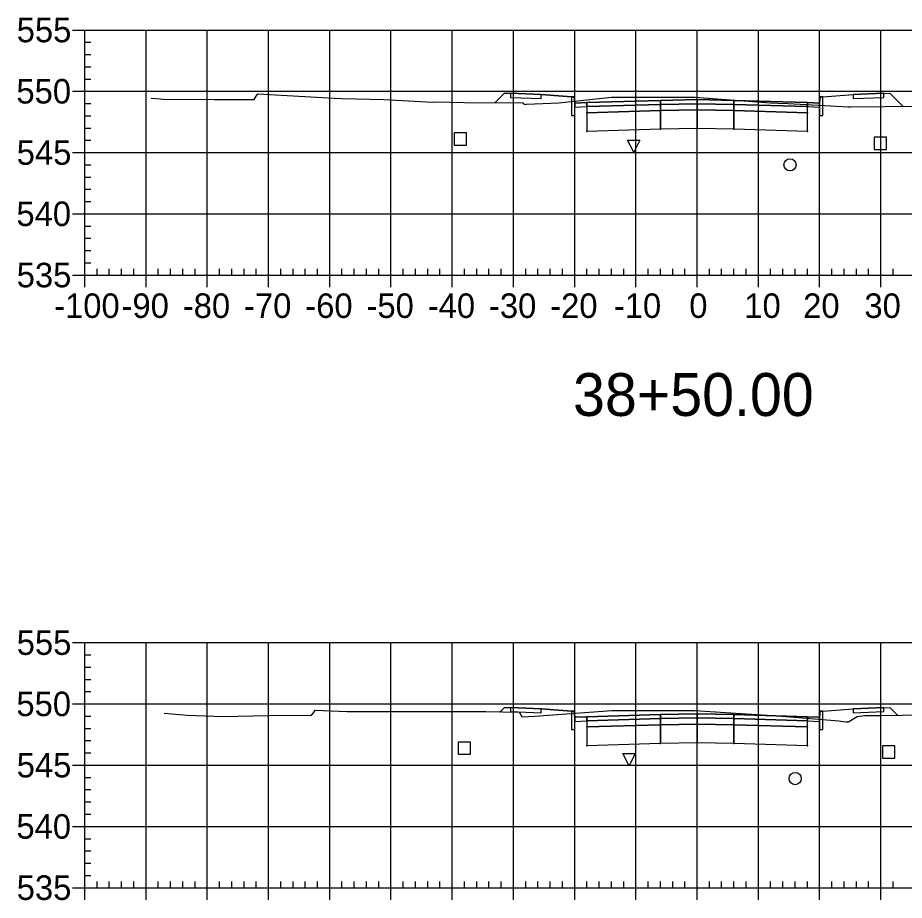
# Model space of a CAD drawing. Extents: x 704834 to 709892, y 372981 to 377533.
# Drawn here: x 709394 to 709538.7, y 376668.8 to 376812.8 of the extents above; entities that cross this region are included whole.
import ezdxf

# ---------------------------------------------------------------- set-up
doc = ezdxf.new("R2010")
doc.units = 0
for name, color, linetype in [('1', 7, 'Continuous'), ('10', 7, 'Continuous'), ('13', 7, 'Continuous'), ('14', 7, 'Continuous'), ('4', 7, 'Continuous'), ('57', 7, 'Continuous'), ('Default_Xsect', 7, 'Continuous'), ('Existing', 7, 'Continuous')]:
    doc.layers.add(name, color=color, linetype=linetype)

msp = doc.modelspace()

# ---------------------------------------------------------------- linework, layer by layer
for points in [[(709473.41, 376800.45), (709471.94, 376798.98)], [(709474.41, 376800.49), (709473.41, 376800.45)], [(709484.41, 376799.89), (709479.41, 376800.29)], [(709525.41, 376799.89), (709530.41, 376800.29)], [(709535.41, 376800.49), (709536.41, 376800.45)], [(709536.41, 376800.45), (709538.5, 376798.37)], [(709473.41, 376700.2), (709472.75, 376699.53)], [(709474.41, 376700.24), (709473.41, 376700.2)], [(709484.41, 376699.64), (709479.41, 376700.04)], [(709525.41, 376699.64), (709530.41, 376700.04)], [(709535.41, 376700.24), (709536.41, 376700.2)], [(709536.41, 376700.2), (709537.63, 376698.98)]]:
    msp.add_lwpolyline(points)
for points in [[(709479.41, 376800.29), (709474.41, 376800.49), (709474.41, 376799.83), (709479.41, 376799.63)], [(709484.91, 376798.89), (709484.83, 376799.89), (709484.41, 376799.89), (709484.41, 376796.89), (709484.91, 376796.89)], [(709504.91, 376799.45), (709498.91, 376799.33), (709498.91, 376798.67), (709504.91, 376798.79)], [(709504.91, 376798.79), (709510.91, 376798.67), (709510.91, 376799.33), (709504.91, 376799.45)], [(709524.91, 376796.89), (709525.41, 376796.89), (709525.41, 376799.89), (709525, 376799.89), (709524.91, 376798.89)], [(709530.41, 376799.63), (709535.41, 376799.83), (709535.41, 376800.49), (709530.41, 376800.29)], [(709486.91, 376798.97), (709484.91, 376798.89), (709484.91, 376798.23), (709486.91, 376798.31)], [(709498.91, 376799.33), (709486.91, 376798.97), (709486.91, 376798.31), (709498.91, 376798.67)], [(709498.91, 376798.67), (709486.91, 376798.31), (709486.91, 376797.31), (709498.91, 376797.67)], [(709498.86, 376798.62), (709498.96, 376798.62), (709498.96, 376798.72), (709498.86, 376798.72)], [(709504.91, 376798.79), (709498.91, 376798.67), (709498.91, 376797.67), (709504.91, 376797.79)], [(709504.86, 376798.74), (709504.96, 376798.74), (709504.96, 376798.84), (709504.86, 376798.84)], [(709504.91, 376797.79), (709510.91, 376797.67), (709510.91, 376798.67), (709504.91, 376798.79)], [(709510.86, 376798.62), (709510.96, 376798.62), (709510.96, 376798.72), (709510.86, 376798.72)], [(709510.91, 376798.67), (709522.91, 376798.31), (709522.91, 376798.97), (709510.91, 376799.33)], [(709510.91, 376797.67), (709522.91, 376797.31), (709522.91, 376798.31), (709510.91, 376798.67)], [(709522.91, 376798.31), (709524.91, 376798.23), (709524.91, 376798.89), (709522.91, 376798.97)], [(709486.86, 376797.26), (709486.96, 376797.26), (709486.96, 376797.36), (709486.86, 376797.36)], [(709498.91, 376797.67), (709486.91, 376797.31), (709486.91, 376794.31), (709498.91, 376794.67)], [(709498.86, 376797.62), (709498.96, 376797.62), (709498.96, 376797.72), (709498.86, 376797.72)], [(709504.91, 376797.79), (709498.91, 376797.67), (709498.91, 376794.67), (709504.91, 376794.79)], [(709504.86, 376797.74), (709504.96, 376797.74), (709504.96, 376797.84), (709504.86, 376797.84)], [(709504.91, 376794.79), (709510.91, 376794.67), (709510.91, 376797.67), (709504.91, 376797.79)], [(709510.86, 376797.62), (709510.96, 376797.62), (709510.96, 376797.72), (709510.86, 376797.72)], [(709510.91, 376794.67), (709522.91, 376794.31), (709522.91, 376797.31), (709510.91, 376797.67)], [(709522.86, 376797.26), (709522.96, 376797.26), (709522.96, 376797.36), (709522.86, 376797.36)], [(709486.86, 376794.26), (709486.96, 376794.26), (709486.96, 376794.36), (709486.86, 376794.36)], [(709498.86, 376794.62), (709498.96, 376794.62), (709498.96, 376794.72), (709498.86, 376794.72)], [(709504.86, 376794.74), (709504.96, 376794.74), (709504.96, 376794.84), (709504.86, 376794.84)], [(709510.86, 376794.62), (709510.96, 376794.62), (709510.96, 376794.72), (709510.86, 376794.72)], [(709522.86, 376794.26), (709522.96, 376794.26), (709522.96, 376794.36), (709522.86, 376794.36)], [(709479.41, 376700.04), (709474.41, 376700.24), (709474.41, 376699.57), (709479.41, 376699.37)], [(709484.91, 376698.64), (709484.83, 376699.64), (709484.41, 376699.64), (709484.41, 376696.64), (709484.91, 376696.64)], [(709524.91, 376696.64), (709525.41, 376696.64), (709525.41, 376699.64), (709525, 376699.64), (709524.91, 376698.64)], [(709530.41, 376699.37), (709535.41, 376699.57), (709535.41, 376700.24), (709530.41, 376700.04)], [(709486.91, 376698.72), (709484.91, 376698.64), (709484.91, 376697.97), (709486.91, 376698.05)], [(709498.91, 376699.08), (709486.91, 376698.72), (709486.91, 376698.05), (709498.91, 376698.41)], [(709498.91, 376698.41), (709486.91, 376698.05), (709486.91, 376697.05), (709498.91, 376697.41)], [(709498.86, 376698.36), (709498.96, 376698.36), (709498.96, 376698.46), (709498.86, 376698.46)], [(709504.91, 376699.2), (709498.91, 376699.08), (709498.91, 376698.41), (709504.91, 376698.53)], [(709504.91, 376698.53), (709498.91, 376698.41), (709498.91, 376697.41), (709504.91, 376697.53)], [(709504.86, 376698.48), (709504.96, 376698.48), (709504.96, 376698.58), (709504.86, 376698.58)], [(709504.91, 376698.53), (709510.91, 376698.41), (709510.91, 376699.08), (709504.91, 376699.2)], [(709504.91, 376697.53), (709510.91, 376697.41), (709510.91, 376698.41), (709504.91, 376698.53)], [(709510.86, 376698.36), (709510.96, 376698.36), (709510.96, 376698.46), (709510.86, 376698.46)], [(709510.91, 376698.41), (709522.91, 376698.05), (709522.91, 376698.72), (709510.91, 376699.08)], [(709510.91, 376697.41), (709522.91, 376697.05), (709522.91, 376698.05), (709510.91, 376698.41)], [(709522.91, 376698.05), (709524.91, 376697.97), (709524.91, 376698.64), (709522.91, 376698.72)], [(709486.86, 376697), (709486.96, 376697), (709486.96, 376697.1), (709486.86, 376697.1)], [(709498.91, 376697.41), (709486.91, 376697.05), (709486.91, 376694.05), (709498.91, 376694.41)], [(709498.86, 376697.36), (709498.96, 376697.36), (709498.96, 376697.46), (709498.86, 376697.46)], [(709504.91, 376697.53), (709498.91, 376697.41), (709498.91, 376694.41), (709504.91, 376694.53)], [(709504.86, 376697.48), (709504.96, 376697.48), (709504.96, 376697.58), (709504.86, 376697.58)], [(709504.91, 376694.53), (709510.91, 376694.41), (709510.91, 376697.41), (709504.91, 376697.53)], [(709510.86, 376697.36), (709510.96, 376697.36), (709510.96, 376697.46), (709510.86, 376697.46)], [(709510.91, 376694.41), (709522.91, 376694.05), (709522.91, 376697.05), (709510.91, 376697.41)], [(709522.86, 376697), (709522.96, 376697), (709522.96, 376697.1), (709522.86, 376697.1)], [(709486.86, 376694), (709486.96, 376694), (709486.96, 376694.1), (709486.86, 376694.1)], [(709498.86, 376694.36), (709498.96, 376694.36), (709498.96, 376694.46), (709498.86, 376694.46)], [(709504.86, 376694.48), (709504.96, 376694.48), (709504.96, 376694.58), (709504.86, 376694.58)], [(709510.86, 376694.36), (709510.96, 376694.36), (709510.96, 376694.46), (709510.86, 376694.46)], [(709522.86, 376694), (709522.96, 376694), (709522.96, 376694.1), (709522.86, 376694.1)]]:
    msp.add_lwpolyline(points, close=True)
at = {"layer": '1'}
for points in [[(709494.56, 376790.86), (709493.56, 376792.86), (709495.56, 376792.86)], [(709493.78, 376690.73), (709492.78, 376692.73), (709494.78, 376692.73)]]:
    msp.add_lwpolyline(points, close=True, dxfattribs=at)
at = {"layer": '10'}
for points in [[(709465.22, 376792.02), (709467.22, 376792.02), (709467.22, 376794.02), (709465.22, 376794.02)], [(709465.89, 376692.59), (709467.89, 376692.59), (709467.89, 376694.59), (709465.89, 376694.59)]]:
    msp.add_lwpolyline(points, close=True, dxfattribs=at)
at = {"layer": '13'}
for centre in [(709520.07, 376788.81), (709520.91, 376688.63)]:
    msp.add_circle(centre, 1, dxfattribs=at)
at = {"layer": '14'}
for points in [[(709504.91, 376799.45), (709504.91, 376799.5), (709504.91, 376799.45), (709504.86, 376799.45), (709504.91, 376799.45), (709504.91, 376799.4), (709504.91, 376799.45), (709504.96, 376799.45)], [(709471.94, 376798.98), (709471.94, 376799.03), (709471.94, 376798.98), (709471.89, 376798.98), (709471.94, 376798.98), (709471.94, 376798.93), (709471.94, 376798.98), (709471.99, 376798.98)], [(709486.91, 376798.97), (709486.91, 376799.02), (709486.91, 376798.97), (709486.86, 376798.97), (709486.91, 376798.97), (709486.91, 376798.92), (709486.91, 376798.97), (709486.96, 376798.97)], [(709522.91, 376798.97), (709522.91, 376799.02), (709522.91, 376798.97), (709522.86, 376798.97), (709522.91, 376798.97), (709522.91, 376798.92), (709522.91, 376798.97), (709522.96, 376798.97)], [(709538.5, 376798.37), (709538.5, 376798.42), (709538.5, 376798.37), (709538.45, 376798.37), (709538.5, 376798.37), (709538.5, 376798.32), (709538.5, 376798.37), (709538.55, 376798.37)], [(709472.75, 376699.53), (709472.75, 376699.58), (709472.75, 376699.53), (709472.7, 376699.53), (709472.75, 376699.53), (709472.75, 376699.48), (709472.75, 376699.53), (709472.8, 376699.53)], [(709486.91, 376698.72), (709486.91, 376698.77), (709486.91, 376698.72), (709486.86, 376698.72), (709486.91, 376698.72), (709486.91, 376698.67), (709486.91, 376698.72), (709486.96, 376698.72)], [(709504.91, 376699.2), (709504.91, 376699.25), (709504.91, 376699.2), (709504.86, 376699.2), (709504.91, 376699.2), (709504.91, 376699.15), (709504.91, 376699.2), (709504.96, 376699.2)], [(709522.91, 376698.72), (709522.91, 376698.77), (709522.91, 376698.72), (709522.86, 376698.72), (709522.91, 376698.72), (709522.91, 376698.67), (709522.91, 376698.72), (709522.96, 376698.72)], [(709537.63, 376698.98), (709537.63, 376699.03), (709537.63, 376698.98), (709537.58, 376698.98), (709537.63, 376698.98), (709537.63, 376698.93), (709537.63, 376698.98), (709537.68, 376698.98)]]:
    msp.add_lwpolyline(points, dxfattribs=at)
at = {"layer": '4'}
for points in [[(709533.82, 376791.33), (709535.82, 376791.33), (709535.82, 376793.33), (709533.82, 376793.33)], [(709535.2, 376691.96), (709537.2, 376691.96), (709537.2, 376693.96), (709535.2, 376693.96)]]:
    msp.add_lwpolyline(points, close=True, dxfattribs=at)
at = {"layer": '57'}
for p, q in [((709402.91, 376810.82), (709404.91, 376810.82)), ((709404.91, 376810.82), (709604.91, 376810.82)), ((709404.91, 376770.82), (709404.91, 376810.82)), ((709404.91, 376770.82), (709404.91, 376810.82)), ((709414.91, 376770.82), (709414.91, 376810.82)), ((709424.91, 376770.82), (709424.91, 376810.82)), ((709434.91, 376770.82), (709434.91, 376810.82)), ((709444.91, 376770.82), (709444.91, 376810.82)), ((709454.91, 376770.82), (709454.91, 376810.82)), ((709464.91, 376770.82), (709464.91, 376810.82)), ((709474.91, 376770.82), (709474.91, 376810.82)), ((709484.91, 376770.82), (709484.91, 376810.82)), ((709494.91, 376770.82), (709494.91, 376810.82)), ((709504.91, 376770.82), (709504.91, 376810.82)), ((709514.91, 376770.82), (709514.91, 376810.82)), ((709524.91, 376770.82), (709524.91, 376810.82)), ((709534.91, 376770.82), (709534.91, 376810.82)), ((709404.91, 376808.82), (709405.91, 376808.82)), ((709404.91, 376806.82), (709405.91, 376806.82)), ((709404.91, 376804.82), (709405.91, 376804.82)), ((709404.91, 376802.82), (709405.91, 376802.82)), ((709402.91, 376800.82), (709404.91, 376800.82)), ((709404.91, 376800.82), (709604.91, 376800.82)), ((709404.91, 376798.82), (709405.91, 376798.82)), ((709404.91, 376796.82), (709405.91, 376796.82)), ((709404.91, 376794.82), (709405.91, 376794.82)), ((709404.91, 376792.82), (709405.91, 376792.82)), ((709402.91, 376790.82), (709404.91, 376790.82)), ((709404.91, 376790.82), (709604.91, 376790.82)), ((709404.91, 376788.82), (709405.91, 376788.82)), ((709404.91, 376786.82), (709405.91, 376786.82)), ((709404.91, 376784.82), (709405.91, 376784.82)), ((709404.91, 376782.82), (709405.91, 376782.82)), ((709402.91, 376780.82), (709404.91, 376780.82)), ((709404.91, 376780.82), (709604.91, 376780.82)), ((709404.91, 376778.82), (709405.91, 376778.82)), ((709404.91, 376776.82), (709405.91, 376776.82)), ((709404.91, 376774.82), (709405.91, 376774.82)), ((709404.91, 376772.82), (709405.91, 376772.82)), ((709402.91, 376770.82), (709404.91, 376770.82)), ((709404.91, 376770.82), (709604.91, 376770.82)), ((709404.91, 376770.82), (709604.91, 376770.82)), ((709404.91, 376768.82), (709404.91, 376770.82)), ((709406.91, 376770.82), (709406.91, 376771.82)), ((709408.91, 376770.82), (709408.91, 376771.82)), ((709410.91, 376770.82), (709410.91, 376771.82)), ((709412.91, 376770.82), (709412.91, 376771.82)), ((709414.91, 376768.82), (709414.91, 376770.82)), ((709416.91, 376770.82), (709416.91, 376771.82)), ((709418.91, 376770.82), (709418.91, 376771.82)), ((709420.91, 376770.82), (709420.91, 376771.82)), ((709422.91, 376770.82), (709422.91, 376771.82)), ((709424.91, 376768.82), (709424.91, 376770.82)), ((709426.91, 376770.82), (709426.91, 376771.82)), ((709428.91, 376770.82), (709428.91, 376771.82)), ((709430.91, 376770.82), (709430.91, 376771.82)), ((709432.91, 376770.82), (709432.91, 376771.82)), ((709434.91, 376768.82), (709434.91, 376770.82)), ((709436.91, 376770.82), (709436.91, 376771.82)), ((709438.91, 376770.82), (709438.91, 376771.82)), ((709440.91, 376770.82), (709440.91, 376771.82)), ((709442.91, 376770.82), (709442.91, 376771.82)), ((709444.91, 376768.82), (709444.91, 376770.82)), ((709446.91, 376770.82), (709446.91, 376771.82)), ((709448.91, 376770.82), (709448.91, 376771.82)), ((709450.91, 376770.82), (709450.91, 376771.82)), ((709452.91, 376770.82), (709452.91, 376771.82)), ((709454.91, 376768.82), (709454.91, 376770.82)), ((709456.91, 376770.82), (709456.91, 376771.82)), ((709458.91, 376770.82), (709458.91, 376771.82)), ((709460.91, 376770.82), (709460.91, 376771.82)), ((709462.91, 376770.82), (709462.91, 376771.82)), ((709464.91, 376768.82), (709464.91, 376770.82)), ((709466.91, 376770.82), (709466.91, 376771.82)), ((709468.91, 376770.82), (709468.91, 376771.82)), ((709470.91, 376770.82), (709470.91, 376771.82)), ((709472.91, 376770.82), (709472.91, 376771.82)), ((709474.91, 376768.82), (709474.91, 376770.82)), ((709476.91, 376770.82), (709476.91, 376771.82)), ((709478.91, 376770.82), (709478.91, 376771.82)), ((709480.91, 376770.82), (709480.91, 376771.82)), ((709482.91, 376770.82), (709482.91, 376771.82)), ((709484.91, 376768.82), (709484.91, 376770.82)), ((709486.91, 376770.82), (709486.91, 376771.82)), ((709488.91, 376770.82), (709488.91, 376771.82)), ((709490.91, 376770.82), (709490.91, 376771.82)), ((709492.91, 376770.82), (709492.91, 376771.82)), ((709494.91, 376768.82), (709494.91, 376770.82)), ((709496.91, 376770.82), (709496.91, 376771.82)), ((709498.91, 376770.82), (709498.91, 376771.82)), ((709500.91, 376770.82), (709500.91, 376771.82)), ((709502.91, 376770.82), (709502.91, 376771.82)), ((709504.91, 376768.82), (709504.91, 376770.82)), ((709506.91, 376770.82), (709506.91, 376771.82)), ((709508.91, 376770.82), (709508.91, 376771.82)), ((709510.91, 376770.82), (709510.91, 376771.82)), ((709512.91, 376770.82), (709512.91, 376771.82)), ((709514.91, 376768.82), (709514.91, 376770.82)), ((709516.91, 376770.82), (709516.91, 376771.82)), ((709518.91, 376770.82), (709518.91, 376771.82)), ((709520.91, 376770.82), (709520.91, 376771.82)), ((709522.91, 376770.82), (709522.91, 376771.82)), ((709524.91, 376768.82), (709524.91, 376770.82)), ((709526.91, 376770.82), (709526.91, 376771.82)), ((709528.91, 376770.82), (709528.91, 376771.82)), ((709530.91, 376770.82), (709530.91, 376771.82)), ((709532.91, 376770.82), (709532.91, 376771.82)), ((709534.91, 376768.82), (709534.91, 376770.82)), ((709536.91, 376770.82), (709536.91, 376771.82)), ((709402.91, 376710.82), (709404.91, 376710.82)), ((709404.91, 376710.82), (709604.91, 376710.82)), ((709404.91, 376670.82), (709404.91, 376710.82)), ((709404.91, 376670.82), (709404.91, 376710.82)), ((709414.91, 376670.82), (709414.91, 376710.82)), ((709424.91, 376670.82), (709424.91, 376710.82)), ((709434.91, 376670.82), (709434.91, 376710.82)), ((709444.91, 376670.82), (709444.91, 376710.82)), ((709454.91, 376670.82), (709454.91, 376710.82)), ((709464.91, 376670.82), (709464.91, 376710.82)), ((709474.91, 376670.82), (709474.91, 376710.82)), ((709484.91, 376670.82), (709484.91, 376710.82)), ((709494.91, 376670.82), (709494.91, 376710.82)), ((709504.91, 376670.82), (709504.91, 376710.82)), ((709514.91, 376670.82), (709514.91, 376710.82)), ((709524.91, 376670.82), (709524.91, 376710.82)), ((709534.91, 376670.82), (709534.91, 376710.82)), ((709404.91, 376708.82), (709405.91, 376708.82)), ((709404.91, 376706.82), (709405.91, 376706.82)), ((709404.91, 376704.82), (709405.91, 376704.82)), ((709404.91, 376702.82), (709405.91, 376702.82)), ((709402.91, 376700.82), (709404.91, 376700.82)), ((709404.91, 376700.82), (709604.91, 376700.82)), ((709404.91, 376698.82), (709405.91, 376698.82)), ((709404.91, 376696.82), (709405.91, 376696.82)), ((709404.91, 376694.82), (709405.91, 376694.82)), ((709404.91, 376692.82), (709405.91, 376692.82)), ((709402.91, 376690.82), (709404.91, 376690.82)), ((709404.91, 376690.82), (709604.91, 376690.82)), ((709404.91, 376688.82), (709405.91, 376688.82)), ((709404.91, 376686.82), (709405.91, 376686.82)), ((709404.91, 376684.82), (709405.91, 376684.82)), ((709404.91, 376682.82), (709405.91, 376682.82)), ((709402.91, 376680.82), (709404.91, 376680.82)), ((709404.91, 376680.82), (709604.91, 376680.82)), ((709404.91, 376678.82), (709405.91, 376678.82)), ((709404.91, 376676.82), (709405.91, 376676.82)), ((709404.91, 376674.82), (709405.91, 376674.82)), ((709404.91, 376672.82), (709405.91, 376672.82)), ((709402.91, 376670.82), (709404.91, 376670.82)), ((709404.91, 376670.82), (709604.91, 376670.82)), ((709404.91, 376670.82), (709604.91, 376670.82)), ((709404.91, 376668.82), (709404.91, 376670.82)), ((709406.91, 376670.82), (709406.91, 376671.82)), ((709408.91, 376670.82), (709408.91, 376671.82)), ((709410.91, 376670.82), (709410.91, 376671.82)), ((709412.91, 376670.82), (709412.91, 376671.82)), ((709414.91, 376668.82), (709414.91, 376670.82)), ((709416.91, 376670.82), (709416.91, 376671.82)), ((709418.91, 376670.82), (709418.91, 376671.82)), ((709420.91, 376670.82), (709420.91, 376671.82)), ((709422.91, 376670.82), (709422.91, 376671.82)), ((709424.91, 376668.82), (709424.91, 376670.82)), ((709426.91, 376670.82), (709426.91, 376671.82)), ((709428.91, 376670.82), (709428.91, 376671.82)), ((709430.91, 376670.82), (709430.91, 376671.82)), ((709432.91, 376670.82), (709432.91, 376671.82)), ((709434.91, 376668.82), (709434.91, 376670.82)), ((709436.91, 376670.82), (709436.91, 376671.82)), ((709438.91, 376670.82), (709438.91, 376671.82)), ((709440.91, 376670.82), (709440.91, 376671.82)), ((709442.91, 376670.82), (709442.91, 376671.82)), ((709444.91, 376668.82), (709444.91, 376670.82)), ((709446.91, 376670.82), (709446.91, 376671.82)), ((709448.91, 376670.82), (709448.91, 376671.82)), ((709450.91, 376670.82), (709450.91, 376671.82)), ((709452.91, 376670.82), (709452.91, 376671.82)), ((709454.91, 376668.82), (709454.91, 376670.82)), ((709456.91, 376670.82), (709456.91, 376671.82)), ((709458.91, 376670.82), (709458.91, 376671.82)), ((709460.91, 376670.82), (709460.91, 376671.82)), ((709462.91, 376670.82), (709462.91, 376671.82)), ((709464.91, 376668.82), (709464.91, 376670.82)), ((709466.91, 376670.82), (709466.91, 376671.82)), ((709468.91, 376670.82), (709468.91, 376671.82)), ((709470.91, 376670.82), (709470.91, 376671.82)), ((709472.91, 376670.82), (709472.91, 376671.82)), ((709474.91, 376668.82), (709474.91, 376670.82)), ((709476.91, 376670.82), (709476.91, 376671.82)), ((709478.91, 376670.82), (709478.91, 376671.82)), ((709480.91, 376670.82), (709480.91, 376671.82)), ((709482.91, 376670.82), (709482.91, 376671.82)), ((709484.91, 376668.82), (709484.91, 376670.82)), ((709486.91, 376670.82), (709486.91, 376671.82)), ((709488.91, 376670.82), (709488.91, 376671.82)), ((709490.91, 376670.82), (709490.91, 376671.82)), ((709492.91, 376670.82), (709492.91, 376671.82)), ((709494.91, 376668.82), (709494.91, 376670.82)), ((709496.91, 376670.82), (709496.91, 376671.82)), ((709498.91, 376670.82), (709498.91, 376671.82)), ((709500.91, 376670.82), (709500.91, 376671.82)), ((709502.91, 376670.82), (709502.91, 376671.82)), ((709504.91, 376668.82), (709504.91, 376670.82)), ((709506.91, 376670.82), (709506.91, 376671.82)), ((709508.91, 376670.82), (709508.91, 376671.82)), ((709510.91, 376670.82), (709510.91, 376671.82)), ((709512.91, 376670.82), (709512.91, 376671.82)), ((709514.91, 376668.82), (709514.91, 376670.82)), ((709516.91, 376670.82), (709516.91, 376671.82)), ((709518.91, 376670.82), (709518.91, 376671.82)), ((709520.91, 376670.82), (709520.91, 376671.82)), ((709522.91, 376670.82), (709522.91, 376671.82)), ((709524.91, 376668.82), (709524.91, 376670.82)), ((709526.91, 376670.82), (709526.91, 376671.82)), ((709528.91, 376670.82), (709528.91, 376671.82)), ((709530.91, 376670.82), (709530.91, 376671.82)), ((709532.91, 376670.82), (709532.91, 376671.82)), ((709534.91, 376668.82), (709534.91, 376670.82)), ((709536.91, 376670.82), (709536.91, 376671.82))]:
    msp.add_line(p, q, dxfattribs=at)
at = {"layer": 'Default_Xsect'}
for points in [[(709471.94, 376798.98), (709473.41, 376800.45), (709474.41, 376800.49), (709479.41, 376800.29), (709484.41, 376799.89), (709484.83, 376799.89), (709484.91, 376798.89), (709486.91, 376798.97), (709498.91, 376799.33), (709504.91, 376799.45), (709510.91, 376799.33), (709522.91, 376798.97), (709524.91, 376798.89), (709525, 376799.89), (709525.41, 376799.89), (709530.41, 376800.29), (709535.41, 376800.49), (709536.41, 376800.45), (709538.5, 376798.37)], [(709472.75, 376699.53), (709473.41, 376700.2), (709474.41, 376700.24), (709479.41, 376700.04), (709484.41, 376699.64), (709484.83, 376699.64), (709484.91, 376698.64), (709486.91, 376698.72), (709498.91, 376699.08), (709504.91, 376699.2), (709510.91, 376699.08), (709522.91, 376698.72), (709524.91, 376698.64), (709525, 376699.64), (709525.41, 376699.64), (709530.41, 376700.04), (709535.41, 376700.24), (709536.41, 376700.2), (709537.63, 376698.98)]]:
    msp.add_lwpolyline(points, dxfattribs=at)
at = {"layer": 'Existing'}
for points in [[(709415.75, 376799.68), (709417.2, 376799.56), (709417.71, 376799.54), (709426.06, 376799.45), (709432.57, 376799.5), (709432.89, 376800.02), (709433.18, 376800.42), (709445.64, 376799.7), (709446.92, 376799.65), (709453.75, 376799.47), (709458.76, 376799.23), (709461.75, 376799.03), (709462.16, 376799.08), (709466.94, 376799.01), (709476.43, 376798.95), (709476.57, 376798.77), (709476.89, 376798.66), (709477.06, 376798.69), (709482.34, 376798.93), (709490.9, 376799.86), (709499.88, 376799.87), (709504.56, 376799.85), (709516.82, 376798.95), (709518.1, 376798.88), (709519.76, 376798.82), (709529.65, 376798.27), (709529.69, 376798.28), (709529.77, 376798.28), (709529.96, 376798.27), (709541.01, 376798.4)], [(709417.88, 376699.32), (709421.64, 376699), (709427.52, 376698.77), (709434.88, 376698.9), (709441.95, 376698.96), (709442.24, 376699.37), (709442.53, 376699.8), (709447.74, 376699.59), (709463.84, 376699.59), (709470.42, 376699.58), (709475.83, 376699.46), (709476.24, 376698.83), (709476.34, 376698.69), (709478.38, 376698.82), (709490.95, 376699.73), (709499.32, 376699.74), (709504.53, 376699.75), (709514.61, 376699.11), (709518.13, 376698.85), (709518.72, 376698.81), (709528.07, 376698.05), (709529.19, 376697.89), (709529.25, 376697.89), (709529.65, 376697.89), (709529.77, 376697.98), (709531.06, 376698.75), (709532.21, 376698.93), (709534.97, 376698.94), (709545.34, 376699.09)]]:
    msp.add_lwpolyline(points, dxfattribs=at)

# ---------------------------------------------------------------- texts
at = {"layer": '1'}
msp.add_text('38+50.00', height=7, dxfattribs=at).set_placement((709484.64, 376747.82))
at = {"layer": '14'}
for p in [(709474.38, 376800.44), (709474.38, 376799.78), (709479.38, 376799.58), (709530.38, 376799.58), (709535.38, 376800.44), (709535.38, 376799.78), (709474.38, 376700.19), (709474.38, 376699.52), (709535.38, 376700.19), (709535.38, 376699.52), (709479.38, 376699.32), (709530.38, 376699.32)]:
    msp.add_text('+', height=0.1, dxfattribs=at).set_placement(p)
at = {"layer": '57'}
for s, p in [('555', (709393.79, 376808.82)), ('550', (709393.74, 376798.82)), ('545', (709393.79, 376788.82)), ('540', (709393.74, 376778.82)), ('535', (709393.79, 376768.82)), ('-100', (709399.9, 376763.82)), ('-90', (709410.91, 376763.82)), ('-80', (709420.91, 376763.82)), ('-70', (709430.91, 376763.82)), ('-60', (709440.91, 376763.82)), ('-50', (709450.91, 376763.82)), ('-40', (709460.91, 376763.82)), ('-30', (709470.91, 376763.82)), ('-20', (709480.91, 376763.82)), ('-10', (709491.3, 376763.82)), ('0', (709503.62, 376763.82)), ('10', (709512.61, 376763.82)), ('20', (709522.22, 376763.82)), ('30', (709532.22, 376763.82)), ('555', (709393.79, 376708.82)), ('550', (709393.74, 376698.82)), ('545', (709393.79, 376688.82)), ('540', (709393.74, 376678.82)), ('535', (709393.79, 376668.82))]:
    msp.add_text(s, height=4, dxfattribs=at).set_placement(p)

doc.saveas('drawing.dxf')
